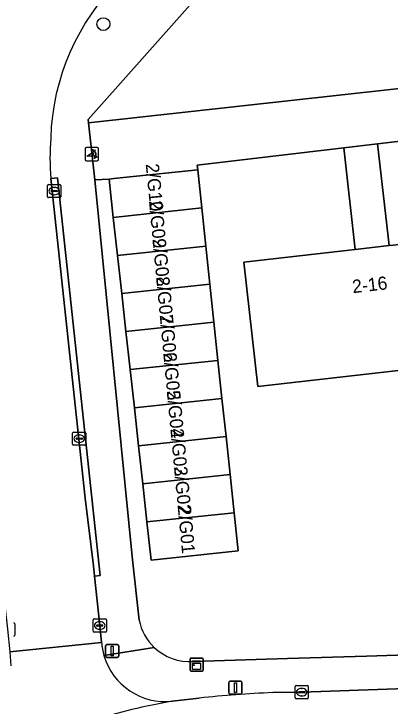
# Model space of a CAD drawing. Extents: x 160023 to 161302, y 384750 to 385707.
# Drawn here: x 161161.1 to 161189.6, y 384883.9 to 384936.6 of the extents above; entities that cross this region are included whole.
import ezdxf

# ---------------------------------------------------------------- set-up
doc = ezdxf.new("R2010")
doc.units = 0
for name, color, linetype in [('IMGEO_Boom', 7, 'Continuous'), ('IMGEO_Fietspad_gesloten', 7, 'Continuous'), ('IMGEO_Groenvoorziening', 7, 'Continuous'), ('IMGEO_Kast', 7, 'Continuous'), ('IMGEO_Kolk', 7, 'Continuous'), ('IMGEO_Lichtmast', 7, 'Continuous'), ('IMGEO_Pand', 7, 'Continuous'), ('IMGEO_Pand_nummerreeks', 7, 'Continuous'), ('IMGEO_Poller', 7, 'Continuous'), ('IMGEO_Rijbaan_lokaal_open', 7, 'Continuous'), ('IMGEO_Voetpad_open', 7, 'Continuous')]:
    doc.layers.add(name, color=color, linetype=linetype)

msp = doc.modelspace()

# ---------------------------------------------------------------- linework, layer by layer
at = {"layer": 'IMGEO_Boom'}
msp.add_circle((161167.859, 384935.771), 0.489, dxfattribs=at)
at = {"layer": 'IMGEO_Fietspad_gesloten'}
for points in [[(161198.741, 384885.558), (161182.909, 384885.007), (161180.708, 384884.972)], [(161175.129, 384884.556), (161173.086, 384884.319)]]:
    msp.add_lwpolyline(points, dxfattribs=at)
for centre, radius, start, end in [((161184.696, 384793.869), 91.19, 92.50657, 96.0222), ((161181.036, 384838.344), 46.657, 99.8106, 107.5075)]:
    msp.add_arc(centre, radius, start, end, dxfattribs=at)
at = {"layer": 'IMGEO_Groenvoorziening'}
for points in [[(161189.619, 384954.815), (161185.041, 384949.185), (161166.705, 384928.52), (161166.733, 384928.263), (161212.578, 384933.342)], [(161199.596, 384910.518), (161179.582, 384908.243), (161178.509, 384917.682), (161186.977, 384918.645), (161186.098, 384926.37), (161174.967, 384925.061), (161175.013, 384924.692), (161175.321, 384921.798), (161175.628, 384918.903), (161175.936, 384916.009), (161176.243, 384913.115), (161176.551, 384910.22), (161176.858, 384907.326), (161177.166, 384904.432), (161177.473, 384901.538), (161177.781, 384898.643), (161178.088, 384895.749), (161171.484, 384895.028), (161171.163, 384897.94), (161170.844, 384900.833), (161170.525, 384903.727), (161170.206, 384906.62), (161169.887, 384909.513), (161169.568, 384912.406), (161169.249, 384915.298), (161168.93, 384918.191), (161168.611, 384921.085), (161168.29, 384923.997), (161167.201, 384923.926), (161170.066, 384895.072), (161170.57, 384890.487)], [(161174.669, 384887.346), (161181.836, 384887.569), (161187.824, 384887.731), (161198.647, 384888.09)]]:
    msp.add_lwpolyline(points, dxfattribs=at)
msp.add_lwpolyline([(161206.15, 384928.729), (161188.667, 384926.672), (161189.547, 384918.936), (161189.844, 384918.97), (161198.523, 384919.957), (161207.037, 384920.925)], close=True, dxfattribs=at)
for centre, start, end in [((161174.395, 384891.231), 191.0036, 226.506), ((161174.393, 384891.233), 226.5486, 274.0651)]:
    msp.add_arc(centre, 3.897, start, end, dxfattribs=at)
at = {"layer": 'IMGEO_Kast'}
for p, q in [((161174.434, 384886.672), (161174.434, 384887.513)), ((161174.434, 384887.513), (161174.434, 384886.672)), ((161174.509, 384887.597), (161175.35, 384887.597)), ((161175.35, 384887.597), (161174.509, 384887.597)), ((161175.434, 384887.522), (161175.434, 384886.681)), ((161175.434, 384886.681), (161175.434, 384887.522)), ((161175.359, 384886.597), (161174.518, 384886.597)), ((161174.518, 384886.597), (161175.359, 384886.597))]:
    msp.add_line(p, q, dxfattribs=at)
for points in [[(161174.629, 384887.387), (161175.229, 384887.387), (161175.229, 384887.302), (161174.629, 384887.302), (161174.629, 384887.387)], [(161174.629, 384887.212), (161175.229, 384887.212), (161175.229, 384886.723), (161174.629, 384886.723), (161174.629, 384887.212)]]:
    msp.add_lwpolyline(points, dxfattribs=at)
msp.add_circle((161174.713, 384887.061), 0.0377, dxfattribs=at)
for centre, start, end in [((161174.512, 384887.519), 92.4484, 184.2845), ((161174.512, 384887.519), 92.4484, 184.2845), ((161175.356, 384887.519), 2.4484, 94.2845), ((161175.356, 384887.519), 2.4484, 94.2845), ((161174.512, 384886.675), 182.4484, 274.2845), ((161174.512, 384886.675), 182.4484, 274.2845), ((161175.356, 384886.675), 272.4484, 4.2845), ((161175.356, 384886.675), 272.4484, 4.2845)]:
    msp.add_arc(centre, 0.0779, start, end, dxfattribs=at)
at = {"layer": 'IMGEO_Kolk'}
for p, q in [((161163.622, 384922.657), (161163.622, 384923.509)), ((161163.697, 384923.583), (161164.549, 384923.583)), ((161164.623, 384923.509), (161164.623, 384922.657)), ((161163.881, 384923.077), (161163.881, 384923.089)), ((161164.319, 384923.04), (161163.921, 384923.04)), ((161163.924, 384923.126), (161164.322, 384923.126)), ((161164.11, 384923.363), (161164.135, 384923.363)), ((161164.365, 384923.089), (161164.365, 384923.077)), ((161164.549, 384922.583), (161163.697, 384922.583)), ((161164.133, 384922.803), (161164.108, 384922.803)), ((161165.523, 384903.844), (161165.523, 384904.696)), ((161165.598, 384904.77), (161166.45, 384904.77)), ((161166.011, 384904.55), (161166.036, 384904.55)), ((161166.524, 384904.696), (161166.524, 384903.844)), ((161165.782, 384904.264), (161165.782, 384904.276)), ((161166.22, 384904.227), (161165.822, 384904.227)), ((161165.825, 384904.313), (161166.223, 384904.313)), ((161166.266, 384904.276), (161166.266, 384904.264)), ((161166.45, 384903.77), (161165.598, 384903.77)), ((161166.034, 384903.99), (161166.009, 384903.99)), ((161167.08, 384889.646), (161167.08, 384890.498)), ((161167.155, 384890.572), (161168.007, 384890.572)), ((161167.568, 384890.352), (161167.593, 384890.352)), ((161168.081, 384890.498), (161168.081, 384889.646)), ((161161.136, 384890.188), (161161.136, 384889.336)), ((161167.339, 384890.066), (161167.339, 384890.078)), ((161167.777, 384890.029), (161167.379, 384890.029)), ((161167.382, 384890.115), (161167.78, 384890.115)), ((161167.823, 384890.078), (161167.823, 384890.066)), ((161168.007, 384889.572), (161167.155, 384889.572)), ((161167.591, 384889.792), (161167.566, 384889.792)), ((161182.408, 384884.581), (161182.408, 384885.433)), ((161182.483, 384885.507), (161183.335, 384885.507)), ((161182.896, 384885.287), (161182.921, 384885.287)), ((161183.409, 384885.433), (161183.409, 384884.581)), ((161182.667, 384885.001), (161182.667, 384885.013)), ((161183.105, 384884.964), (161182.707, 384884.964)), ((161182.71, 384885.05), (161183.108, 384885.05)), ((161182.919, 384884.727), (161182.894, 384884.727)), ((161183.151, 384885.013), (161183.151, 384885.001)), ((161183.335, 384884.507), (161182.483, 384884.507))]:
    msp.add_line(p, q, dxfattribs=at)
for points in [[(161163.622, 384922.657), (161163.622, 384923.509)], [(161163.697, 384923.583), (161164.549, 384923.583)], [(161164.623, 384923.509), (161164.623, 384922.657)], [(161164.549, 384922.583), (161163.697, 384922.583)], [(161165.523, 384903.844), (161165.523, 384904.696)], [(161165.598, 384904.77), (161166.45, 384904.77)], [(161166.524, 384904.696), (161166.524, 384903.844)], [(161166.45, 384903.77), (161165.598, 384903.77)], [(161167.08, 384889.646), (161167.08, 384890.498)], [(161167.155, 384890.572), (161168.007, 384890.572)], [(161168.081, 384890.498), (161168.081, 384889.646)], [(161161.136, 384890.188), (161161.136, 384889.336)], [(161168.007, 384889.572), (161167.155, 384889.572)], [(161182.408, 384884.581), (161182.408, 384885.433)], [(161182.483, 384885.507), (161183.335, 384885.507)], [(161183.409, 384885.433), (161183.409, 384884.581)], [(161183.335, 384884.507), (161182.483, 384884.507)]]:
    msp.add_lwpolyline(points, dxfattribs=at)
for centre, radius, start, end in [((161163.699, 384923.507), 0.0765, 91.552, 178.448), ((161163.699, 384923.507), 0.0765, 91.552, 178.448), ((161164.547, 384923.507), 0.0765, 1.552, 88.448), ((161164.547, 384923.507), 0.0765, 1.552, 88.448), ((161163.921, 384923.086), 0.0403, 85.8775, 175.7526), ((161163.918, 384923.076), 0.0366, 178.938, 274.7102), ((161164.322, 384923.083), 0.043, 264.8664, 352.4533), ((161164.326, 384923.088), 0.0386, 1.7309, 96.639), ((161163.699, 384922.659), 0.0765, 181.552, 268.448), ((161163.699, 384922.659), 0.0765, 181.552, 268.448), ((161164.547, 384922.659), 0.0765, 271.552, 358.448), ((161164.547, 384922.659), 0.0765, 271.552, 358.448), ((161165.6, 384904.694), 0.0765, 91.552, 178.448), ((161165.6, 384904.694), 0.0765, 91.552, 178.448), ((161166.448, 384904.694), 0.0765, 1.552, 88.448), ((161166.448, 384904.694), 0.0765, 1.552, 88.448), ((161165.822, 384904.273), 0.0403, 85.8775, 175.7526), ((161165.819, 384904.263), 0.0366, 178.938, 274.7102), ((161166.223, 384904.27), 0.043, 264.8664, 352.4533), ((161166.227, 384904.275), 0.0386, 1.7309, 96.639), ((161165.6, 384903.846), 0.0765, 181.552, 268.448), ((161165.6, 384903.846), 0.0765, 181.552, 268.448), ((161166.448, 384903.846), 0.0765, 271.552, 358.448), ((161166.448, 384903.846), 0.0765, 271.552, 358.448), ((161167.157, 384890.496), 0.0765, 91.552, 178.448), ((161167.157, 384890.496), 0.0765, 91.552, 178.448), ((161168.005, 384890.496), 0.0765, 1.552, 88.448), ((161168.005, 384890.496), 0.0765, 1.552, 88.448), ((161161.06, 384890.186), 0.0765, 1.552, 88.448), ((161161.06, 384890.186), 0.0765, 1.552, 88.448), ((161167.379, 384890.075), 0.0403, 85.8775, 175.7526), ((161167.376, 384890.065), 0.0366, 178.938, 274.7102), ((161167.78, 384890.072), 0.043, 264.8664, 352.4533), ((161167.784, 384890.077), 0.0386, 1.7309, 96.639), ((161161.06, 384889.338), 0.0765, 271.552, 358.448), ((161161.06, 384889.338), 0.0765, 271.552, 358.448), ((161167.157, 384889.648), 0.0765, 181.552, 268.448), ((161167.157, 384889.648), 0.0765, 181.552, 268.448), ((161168.005, 384889.648), 0.0765, 271.552, 358.448), ((161168.005, 384889.648), 0.0765, 271.552, 358.448), ((161182.485, 384885.431), 0.0765, 91.552, 178.448), ((161182.485, 384885.431), 0.0765, 91.552, 178.448), ((161183.333, 384885.431), 0.0765, 1.552, 88.448), ((161183.333, 384885.431), 0.0765, 1.552, 88.448), ((161182.485, 384884.583), 0.0765, 181.552, 268.448), ((161182.485, 384884.583), 0.0765, 181.552, 268.448), ((161182.707, 384885.01), 0.0403, 85.8775, 175.7526), ((161182.704, 384885), 0.0366, 178.938, 274.7102), ((161183.108, 384885.007), 0.043, 264.8664, 352.4533), ((161183.112, 384885.012), 0.0386, 1.7309, 96.639), ((161183.333, 384884.583), 0.0765, 271.552, 358.448), ((161183.333, 384884.583), 0.0765, 271.552, 358.448)]:
    msp.add_arc(centre, radius, start, end, dxfattribs=at)
for centre, major_axis, ratio, start_param, end_param in [((161164.109, 384923.083), (-0.387, 0.002), 0.722429, 4.712389, 7.853982), ((161164.134, 384923.083), (-0.39, 0.002), 0.717154, 1.570796, 4.712389), ((161166.01, 384904.27), (-0.387, 0.002), 0.722429, 4.712389, 7.853982), ((161166.035, 384904.27), (-0.39, 0.002), 0.717154, 1.570796, 4.712389), ((161167.567, 384890.072), (-0.387, 0.002), 0.722429, 4.712389, 7.853982), ((161167.592, 384890.072), (-0.39, 0.002), 0.717154, 1.570796, 4.712389), ((161182.895, 384885.007), (-0.387, 0.002), 0.722429, 4.712389, 7.853982), ((161182.92, 384885.007), (-0.39, 0.002), 0.717154, 1.570796, 4.712389)]:
    msp.add_ellipse(centre, major_axis=major_axis, ratio=ratio, start_param=start_param, end_param=end_param, dxfattribs=at)
at = {"layer": 'IMGEO_Lichtmast'}
for p, q in [((161168.028, 384887.733), (161168.028, 384888.533)), ((161168.028, 384888.533), (161168.028, 384887.733)), ((161168.128, 384888.633), (161168.918, 384888.633)), ((161168.918, 384888.633), (161168.128, 384888.633)), ((161169.018, 384888.533), (161169.018, 384887.733)), ((161169.018, 384887.733), (161169.018, 384888.533)), ((161168.918, 384887.633), (161168.128, 384887.633)), ((161168.128, 384887.633), (161168.918, 384887.633)), ((161177.38, 384884.946), (161177.38, 384885.746)), ((161177.38, 384885.746), (161177.38, 384884.946)), ((161177.48, 384885.846), (161178.27, 384885.846)), ((161178.27, 384885.846), (161177.48, 384885.846)), ((161178.37, 384885.746), (161178.37, 384884.946)), ((161178.37, 384884.946), (161178.37, 384885.746)), ((161178.27, 384884.846), (161177.48, 384884.846)), ((161177.48, 384884.846), (161178.27, 384884.846))]:
    msp.add_line(p, q, dxfattribs=at)
for points in [[(161168.448, 384888.508), (161168.598, 384888.508), (161168.598, 384887.758), (161168.448, 384887.758), (161168.448, 384888.508)], [(161177.8, 384885.721), (161177.95, 384885.721), (161177.95, 384884.971), (161177.8, 384884.971), (161177.8, 384885.721)]]:
    msp.add_lwpolyline(points, dxfattribs=at)
for centre, start, end in [((161168.128, 384888.533), 90, 180), ((161168.128, 384888.533), 90, 180), ((161168.918, 384888.533), 0, 90), ((161168.918, 384888.533), 360, 90), ((161168.128, 384887.733), 180, 270), ((161168.128, 384887.733), 180, 270), ((161168.918, 384887.733), 270, 0), ((161168.918, 384887.733), 270, 0), ((161177.48, 384885.746), 90, 180), ((161177.48, 384885.746), 90, 180), ((161178.27, 384885.746), 0, 90), ((161178.27, 384885.746), 360, 90), ((161177.48, 384884.946), 180, 270), ((161177.48, 384884.946), 180, 270), ((161178.27, 384884.946), 270, 0), ((161178.27, 384884.946), 270, 0)]:
    msp.add_arc(centre, 0.1, start, end, dxfattribs=at)
at = {"layer": 'IMGEO_Pand'}
for points in [[(161175.013, 384924.692), (161168.65, 384924.034), (161168.29, 384923.997), (161168.611, 384921.085), (161175.321, 384921.798)], [(161175.321, 384921.798), (161168.611, 384921.085), (161168.93, 384918.191), (161175.628, 384918.903)], [(161198.523, 384919.957), (161189.844, 384918.97), (161189.547, 384918.936), (161187.192, 384918.669), (161186.977, 384918.645), (161178.509, 384917.682), (161179.582, 384908.243), (161199.596, 384910.518)], [(161175.628, 384918.903), (161168.93, 384918.191), (161169.249, 384915.298), (161175.936, 384916.009)], [(161175.936, 384916.009), (161169.249, 384915.298), (161169.568, 384912.406), (161176.243, 384913.115)], [(161176.243, 384913.115), (161169.568, 384912.406), (161169.887, 384909.513), (161176.551, 384910.22)], [(161176.551, 384910.22), (161169.887, 384909.513), (161170.206, 384906.62), (161176.858, 384907.326)], [(161176.858, 384907.326), (161170.206, 384906.62), (161170.525, 384903.727), (161177.166, 384904.432)], [(161177.166, 384904.432), (161170.525, 384903.727), (161170.844, 384900.833), (161177.473, 384901.538)], [(161177.473, 384901.538), (161170.844, 384900.833), (161171.163, 384897.94), (161177.781, 384898.643)], [(161177.781, 384898.643), (161171.163, 384897.94), (161171.484, 384895.028), (161178.088, 384895.749)]]:
    msp.add_lwpolyline(points, close=True, dxfattribs=at)
at = {"layer": 'IMGEO_Poller'}
for p, q in [((161166.482, 384926.291), (161166.482, 384925.484)), ((161166.482, 384926.291), (161166.482, 384925.484)), ((161167.384, 384926.386), (161166.576, 384926.386)), ((161167.384, 384926.386), (161166.576, 384926.386)), ((161167.478, 384925.484), (161167.478, 384926.291)), ((161167.478, 384925.484), (161167.478, 384926.291)), ((161166.576, 384925.389), (161167.384, 384925.389)), ((161166.576, 384925.389), (161167.384, 384925.389))]:
    msp.add_line(p, q, dxfattribs=at)
for points in [[(161167.161, 384926.115), (161167.149, 384926.042), (161167.024, 384926.247)], [(161167.024, 384926.247), (161167.255, 384926.181), (161167.184, 384926.149)], [(161167.117, 384925.742), (161166.604, 384925.742), (161167.034, 384926.017)], [(161167.177, 384925.57), (161167.243, 384925.801), (161167.273, 384925.733)], [(161167.309, 384925.706), (161167.381, 384925.695), (161167.177, 384925.57)]]:
    msp.add_lwpolyline(points, dxfattribs=at)
for centre, radius, start, end in [((161166.576, 384926.291), 0.0946, 90, 180), ((161166.576, 384926.291), 0.0946, 90, 180), ((161166.803, 384925.802), 0.476, 351.7527, 41.1691), ((161166.803, 384925.802), 0.516, 349.3569, 42.2912), ((161167.384, 384926.291), 0.0946, 0, 90), ((161167.384, 384926.291), 0.0946, 0, 90), ((161166.789, 384925.792), 0.332, 351.3247, 42.4854), ((161166.576, 384925.484), 0.0946, 180, 270), ((161166.576, 384925.484), 0.0946, 180, 270), ((161167.384, 384925.484), 0.0946, 270, 0), ((161167.384, 384925.484), 0.0946, 270, 0)]:
    msp.add_arc(centre, radius, start, end, dxfattribs=at)
at = {"layer": 'IMGEO_Rijbaan_lokaal_open'}
for points in [[(161156.919, 384923.467), (161156.933, 384923.339), (161158.96, 384904.173), (161160.123, 384893.834), (161160.572, 384889.806), (161160.758, 384888.065), (161167.717, 384888.774), (161167.581, 384890.072), (161167.189, 384893.825), (161167.108, 384894.6), (161166.482, 384899.751), (161163.876, 384924.045)], [(161167.717, 384888.774), (161160.758, 384888.065), (161160.844, 384887.019)]]:
    msp.add_lwpolyline(points, dxfattribs=at)
for centre, radius, start, end in [((161181.483, 384926.571), 17.635, 134.3554, 178.251), ((161182.763, 384925.7), 18.96, 175.7392, 185.0088), ((161172.513, 384889.137), 4.809, 184.3323, 196.3182), ((161172.561, 384889.15), 4.859, 196.3007, 276.202), ((161181.036, 384838.344), 46.657, 99.8106, 107.5075)]:
    msp.add_arc(centre, radius, start, end, dxfattribs=at)
at = {"layer": 'IMGEO_Voetpad_open'}
for points in [[(161170.57, 384890.487), (161170.066, 384895.072), (161167.201, 384923.926), (161166.733, 384928.263), (161166.705, 384928.52), (161185.041, 384949.185), (161189.619, 384954.815)], [(161212.578, 384933.342), (161166.733, 384928.263), (161167.201, 384923.926), (161168.29, 384923.997), (161168.65, 384924.034), (161175.013, 384924.692), (161174.967, 384925.061), (161186.098, 384926.37), (161188.667, 384926.672), (161206.15, 384928.729), (161208.719, 384929.031), (161218.711, 384930.206)], [(161163.876, 384924.045), (161164.381, 384924.094), (161167.61, 384893.871), (161167.189, 384893.825), (161167.581, 384890.072), (161167.717, 384888.774)], [(161171.713, 384888.404), (161167.897, 384887.786)], [(161167.897, 384887.786), (161171.713, 384888.404)], [(161198.647, 384888.09), (161187.824, 384887.731), (161181.836, 384887.569), (161174.669, 384887.346)], [(161180.708, 384884.972), (161182.909, 384885.007), (161198.741, 384885.558)], [(161173.086, 384884.319), (161175.129, 384884.556)]]:
    msp.add_lwpolyline(points, dxfattribs=at)
for points in [[(161188.667, 384926.672), (161186.098, 384926.37), (161186.977, 384918.645), (161187.192, 384918.669), (161189.547, 384918.936)], [(161164.381, 384924.094), (161163.876, 384924.045), (161166.482, 384899.751), (161167.108, 384894.6), (161167.189, 384893.825), (161167.61, 384893.871)]]:
    msp.add_lwpolyline(points, close=True, dxfattribs=at)
for centre, radius, start, end in [((161181.483, 384926.571), 17.635, 134.3554, 178.251), ((161182.763, 384925.7), 18.96, 175.7392, 185.0088), ((161174.395, 384891.231), 3.897, 191.0036, 226.506), ((161172.513, 384889.137), 4.809, 184.3323, 196.3182), ((161174.393, 384891.233), 3.897, 226.5486, 274.0651), ((161172.561, 384889.15), 4.859, 196.3007, 276.202), ((161184.696, 384793.869), 91.19, 92.50657, 96.0222)]:
    msp.add_arc(centre, radius, start, end, dxfattribs=at)

# ---------------------------------------------------------------- texts
at = {"layer": 'IMGEO_Pand_nummerreeks'}
for s, rotation, p in [('2/G10', 275.7236, (161171.066, 384925.126)), ('2/G09', 275.3627, (161171.316, 384922.319)), ('2/G08', 275.3627, (161171.587, 384919.427)), ('2/G07', 275.3627, (161171.858, 384916.545)), ('2-16', 6.4859, (161186.798, 384915.323)), ('2/G06', 275.3627, (161172.128, 384913.66)), ('2/G05', 275.3627, (161172.399, 384910.774)), ('2/G04', 275.3627, (161172.67, 384907.889)), ('2/G03', 275.3627, (161172.941, 384905.004)), ('2/G02', 275.3627, (161173.211, 384902.124)), ('2/G01', 275.3627, (161173.493, 384899.123))]:
    msp.add_text(s, height=1, rotation=rotation, dxfattribs=at).set_placement(p)

doc.saveas('drawing.dxf')
